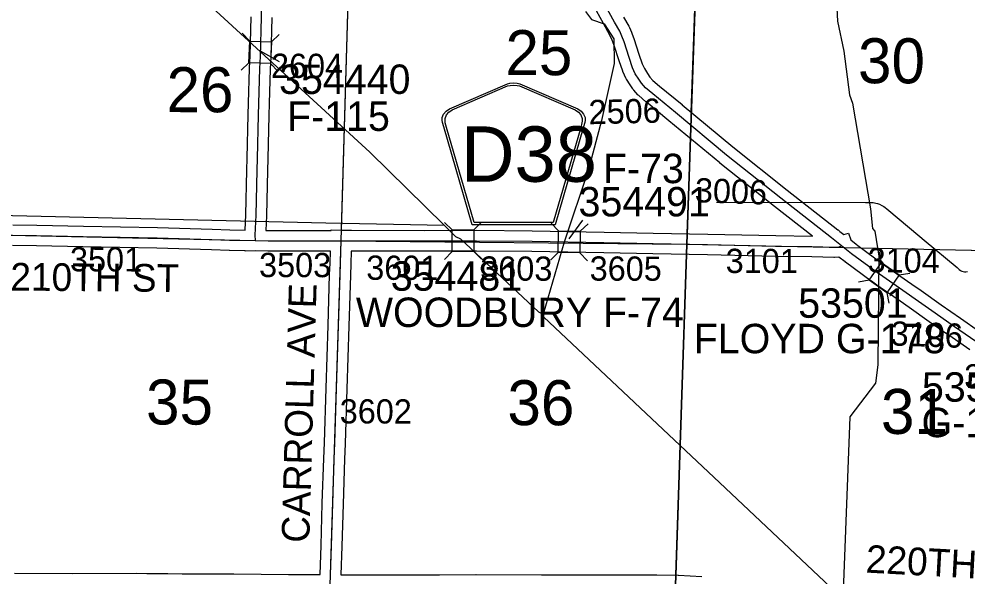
# Model space of a CAD drawing. Extents: x -157.2 to -99.3, y 12.2 to 46.2.
# Drawn here: x -142.682 to -139.945, y 29.059 to 30.668 of the extents above; entities that cross this region are included whole.
import ezdxf

# ---------------------------------------------------------------- set-up
doc = ezdxf.new("R2010")
doc.units = 0
for name, color, linetype in [('tdCoDirctArrow', 7, 'Continuous'), ('tdCoHydroRiver', 7, 'Continuous'), ('tdCoSecRdNmbr', 7, 'Continuous'), ('tdCoSecRdTxt', 7, 'Continuous'), ('tdCoSecRteBand', 7, 'Continuous'), ('tdCoSecRteCL', 7, 'Continuous'), ('tdCoSectLine', 7, 'Continuous'), ('tdCoSectLinePart', 7, 'Continuous'), ('tdCoSectNmbr', 7, 'Continuous'), ('tdCoShieldCoRteHrd', 7, 'Continuous'), ('tdCoStrucSec', 7, 'Continuous'), ('tdCoStrucSecCoName', 7, 'Continuous'), ('tdCoStrucSecFHWANum', 7, 'Continuous'), ('tdCoSurfAsphalt', 7, 'Continuous'), ('tdCoSurfConc', 7, 'Continuous'), ('tdCoSurfGravel', 7, 'Continuous'), ('tdCoTwpBndry', 7, 'Continuous'), ('tdCoTwpBndryShd', 7, 'Continuous')]:
    doc.layers.add(name, color=color, linetype=linetype)

msp = doc.modelspace()

# ---------------------------------------------------------------- linework, layer by layer
at = {"layer": 'tdCoDirctArrow'}
msp.add_lwpolyline([(-140.6683, 30.1389), (-140.2377, 30.1381), (-140.2211, 30.1382), (-140.2163, 30.1376), (-140.2125, 30.137), (-140.2084, 30.136), (-140.2038, 30.1348), (-140.1979, 30.1328), (-140.1911, 30.1296), (-140.1854, 30.1265), (-140.1811, 30.1238), (-140.176, 30.1198), (-140.0809, 30.0396), (-140.0689, 30.0294), (-139.9734, 29.9498), (-139.9678, 29.9445), (-139.9637, 29.9418), (-139.9602, 29.9401), (-139.9558, 29.9388), (-139.9523, 29.9381), (-139.9485, 29.9379), (-139.9437, 29.9382)], dxfattribs=at)
at = {"layer": 'tdCoHydroRiver'}
for points in [[(-143.9791, 31.4387), (-143.9687, 31.3705), (-143.9384, 31.3315), (-143.9102, 31.3227), (-142.7562, 31.2783), (-142.7316, 31.2601), (-141.6696, 30.2838), (-141.4548, 30.0727)], [(-140.5773, 31.4103), (-140.5504, 31.28), (-140.5402, 31.2513), (-140.4948, 31.1898), (-140.4815, 31.1594), (-140.4758, 31.0392), (-140.4531, 30.9058), (-140.4414, 30.877), (-140.3988, 30.8267), (-140.3802, 30.8135), (-140.3301, 30.7503), (-140.3217, 30.7185), (-140.3187, 30.6615), (-140.3009, 30.5757), (-140.2843, 30.4488), (-140.2756, 30.4248), (-140.2235, 30.1199), (-140.2174, 30.0629), (-140.2114, 30.0548), (-140.1994, 29.9834), (-140.2029, 29.6692), (-140.2093, 29.6157), (-140.2833, 29.5185), (-140.3022, 29.0153)], [(-144.2447, 31.3274), (-144.1506, 31.186), (-144.0908, 31.1183), (-143.3754, 30.2323), (-143.2616, 30.1594), (-143.1946, 30.1122), (-141.7965, 30.0789), (-141.4548, 30.0727)], [(-141.047, 30.6896), (-141.0288, 30.6669), (-140.9929, 30.6547), (-140.9643, 30.6111), (-140.9635, 30.54), (-141.0004, 30.3754), (-141.0382, 30.2329), (-141.1082, 30.0236), (-141.1687, 29.8155)], [(-141.4548, 30.0727), (-141.4218, 30.0402)], [(-141.4218, 30.0402), (-141.4078, 30.0335), (-141.1827, 29.8223), (-141.1687, 29.8155)], [(-141.1687, 29.8155), (-141.1674, 29.8076), (-140.6419, 29.3126)], [(-140.6419, 29.3126), (-140.3229, 29.0112), (-140.3073, 29.0044)]]:
    msp.add_lwpolyline(points, dxfattribs=at)
at = {"layer": 'tdCoSecRteBand'}
for points in [[(-140.3911, 30.0406), (-140.5009, 30.1266), (-140.501, 30.1266), (-140.5011, 30.1267), (-140.6584, 30.2517), (-140.6587, 30.2519), (-140.6589, 30.2522), (-140.8061, 30.3744), (-140.8717, 30.4284), (-140.872, 30.4286), (-140.8722, 30.4289), (-140.8927, 30.4467), (-140.8942, 30.4479), (-140.8955, 30.4494), (-140.9071, 30.4625), (-140.9086, 30.4641), (-140.9098, 30.466), (-140.9177, 30.4781), (-140.9177, 30.4782), (-140.9178, 30.4783), (-140.9279, 30.4941), (-140.9289, 30.4956), (-140.9297, 30.4973), (-140.9379, 30.5143), (-140.9387, 30.516), (-140.9392, 30.5178), (-140.9491, 30.5474), (-140.9492, 30.5476), (-140.9492, 30.5477), (-140.9634, 30.5921), (-140.9695, 30.6066), (-140.9696, 30.6068), (-140.9697, 30.607), (-140.9749, 30.6198), (-140.9887, 30.6445), (-140.9888, 30.6446), (-140.9888, 30.6446), (-141.0307, 30.7201)], [(-142.0295, 30.0584), (-142.0278, 30.102), (-142.0244, 30.2318), (-142.0244, 30.2318), (-142.0244, 30.2318), (-142.0234, 30.2662), (-142.0207, 30.3909), (-142.0207, 30.391), (-142.0207, 30.3911), (-142.0197, 30.4253), (-142.0172, 30.5256), (-142.0172, 30.5261), (-142.0172, 30.5266), (-142.0152, 30.5614), (-142.0121, 30.6747)], [(-141.9521, 30.673), (-141.9553, 30.5593), (-141.9553, 30.5589), (-141.9553, 30.5585), (-141.9573, 30.5237), (-141.9597, 30.4238), (-141.9597, 30.4237), (-141.9597, 30.4237), (-141.9607, 30.3895), (-141.9634, 30.2648), (-141.9634, 30.2647), (-141.9634, 30.2646), (-141.9644, 30.2301), (-141.9679, 30.1002), (-141.9679, 30.1), (-141.9679, 30.0998), (-141.9695, 30.0574), (-141.9693, 30.0574), (-141.9626, 30.0572), (-141.8621, 30.0575), (-141.8621, 30.0575), (-141.862, 30.0575), (-141.782, 30.0576), (-141.781, 30.0576), (-141.781, 30.0586), (-141.7515, 30.0577), (-141.722, 30.0577), (-141.722, 30.0577), (-141.5106, 30.057), (-141.3618, 30.0577), (-141.3616, 30.0577), (-141.3613, 30.0577), (-141.2006, 30.0562), (-141.2004, 30.0562), (-141.2003, 30.0562), (-140.9926, 30.0523), (-140.9926, 30.0523), (-140.9926, 30.0523), (-140.851, 30.0493), (-140.6935, 30.0464), (-140.6935, 30.0464), (-140.6934, 30.0464), (-140.4972, 30.0422), (-140.3922, 30.0406), (-140.3922, 30.0406), (-140.3921, 30.0406), (-140.3911, 30.0406)], [(-140.9364, 30.6738), (-140.9216, 30.6475), (-140.9207, 30.6459), (-140.92, 30.6441), (-140.9141, 30.6297), (-140.9076, 30.6141), (-140.907, 30.6129), (-140.9066, 30.6116), (-140.8921, 30.5662), (-140.8829, 30.5385), (-140.8764, 30.5249), (-140.8673, 30.5108), (-140.8607, 30.5006), (-140.8519, 30.4907), (-140.8332, 30.4745), (-140.7679, 30.4207), (-140.7679, 30.4207), (-140.7678, 30.4206), (-140.6208, 30.2985), (-140.4639, 30.1738), (-140.3175, 30.0592), (-140.3174, 30.0591), (-140.3173, 30.059), (-140.3118, 30.0547), (-140.3006, 30.0457), (-140.2868, 30.0498), (-140.2809, 30.0301), (-140.2649, 30.0173), (-140.26, 30.0135), (-140.1861, 29.9593), (-140.1707, 29.9486), (-140.1609, 29.9418), (-140.1039, 29.902), (-140.0776, 29.8836), (-140.0776, 29.8835), (-140.0775, 29.8835), (-140.0196, 29.8428), (-139.9637, 29.8037), (-139.9088, 29.7656)], [(-142.7005, 30.0738), (-142.6312, 30.0728), (-142.6311, 30.0728), (-142.631, 30.0728), (-142.4966, 30.0698), (-142.2826, 30.0656), (-142.2825, 30.0656), (-142.2824, 30.0656), (-142.1245, 30.0612), (-142.1244, 30.0612), (-142.1242, 30.0612), (-142.0732, 30.0592), (-142.0295, 30.0584)], [(-141.8128, 29.063), (-141.8128, 29.0635), (-141.8128, 29.0635), (-141.8128, 29.0636), (-141.8103, 29.147), (-141.8103, 29.147), (-141.8103, 29.147), (-141.8066, 29.2688), (-141.8066, 29.2689), (-141.8066, 29.2689), (-141.8022, 29.3984), (-141.8022, 29.3985), (-141.8022, 29.3985), (-141.8004, 29.4433), (-141.7958, 29.6012), (-141.7958, 29.6013), (-141.7958, 29.6013), (-141.7898, 29.7828), (-141.7854, 29.93), (-141.7854, 29.9302), (-141.7854, 29.9304), (-141.7839, 29.9627), (-141.7829, 29.9976), (-141.8619, 29.9975), (-141.9628, 29.9972), (-141.9631, 29.9972), (-141.9634, 29.9972), (-141.9998, 29.9979), (-142.0293, 29.9974), (-142.0293, 29.9984), (-142.0746, 29.9992), (-142.0749, 29.9992), (-142.0752, 29.9992), (-142.1264, 30.0012), (-142.2839, 30.0056), (-142.4978, 30.0098), (-142.4979, 30.0098), (-142.4979, 30.0098), (-142.6322, 30.0128), (-142.7013, 30.0138)], [(-139.937, 29.7121), (-139.9979, 29.7544), (-139.998, 29.7544), (-139.998, 29.7545), (-140.054, 29.7937), (-140.054, 29.7937), (-140.0541, 29.7937), (-140.112, 29.8344), (-140.1383, 29.8528), (-140.1953, 29.8926), (-140.2051, 29.8994), (-140.2207, 29.9103), (-140.221, 29.9105), (-140.2213, 29.9107), (-140.296, 29.9655), (-140.2964, 29.9658), (-140.2969, 29.9662), (-140.3147, 29.9803), (-140.3273, 29.9795), (-140.3286, 29.9794), (-140.3299, 29.9794), (-140.3932, 29.9806), (-140.4982, 29.9822), (-140.4983, 29.9822), (-140.4984, 29.9822), (-140.6947, 29.9864), (-140.8522, 29.9893), (-140.8522, 29.9893), (-140.8523, 29.9893), (-140.9938, 29.9923), (-141.2013, 29.9962), (-141.3617, 29.9977), (-141.5104, 29.997), (-141.5106, 29.997), (-141.5107, 29.997), (-141.7228, 29.9977), (-141.7239, 29.9607), (-141.724, 29.9605), (-141.724, 29.9603), (-141.7254, 29.9279), (-141.7299, 29.7809), (-141.7299, 29.7809), (-141.7299, 29.7809), (-141.7358, 29.5994), (-141.7405, 29.4414), (-141.7405, 29.4412), (-141.7405, 29.4411), (-141.7422, 29.3963), (-141.7466, 29.2669), (-141.7503, 29.1452), (-141.7528, 29.0626), (-141.7274, 29.0625), (-141.5837, 29.0622), (-141.4677, 29.0622), (-141.3628, 29.0635), (-141.3626, 29.0635), (-141.3623, 29.0635), (-141.174, 29.0625), (-141.0592, 29.0625), (-141.0591, 29.0625), (-141.0591, 29.0625), (-140.9654, 29.0622), (-140.8404, 29.062), (-140.8403, 29.062), (-140.8402, 29.062), (-140.7793, 29.0615), (-140.7785, 29.0615), (-140.7777, 29.0614), (-140.7111, 29.0575)], [(-142.695, 29.0674), (-142.5286, 29.0664), (-142.343, 29.0667), (-142.3429, 29.0667), (-142.3427, 29.0667), (-142.3129, 29.0664), (-142.2831, 29.0661), (-142.2534, 29.0664), (-142.2534, 29.0658), (-142.2529, 29.0658), (-142.2116, 29.0654), (-142.0618, 29.0649), (-142.0617, 29.0649), (-142.0616, 29.0649), (-141.9043, 29.0635), (-141.8128, 29.063)]]:
    msp.add_lwpolyline(points, dxfattribs=at)
at = {"layer": 'tdCoSecRteCL'}
for points in [[(-141.9998, 30.0279), (-142.0001, 30.0438), (-141.9978, 30.101), (-141.9944, 30.231), (-141.9934, 30.2655), (-141.9907, 30.3903), (-141.9897, 30.4245), (-141.9872, 30.5249), (-141.9853, 30.5602), (-141.9821, 30.6739), (-141.9808, 30.7185), (-141.9776, 30.8551), (-141.9734, 31.0011), (-141.9687, 31.153), (-141.9633, 31.3054), (-141.9581, 31.4645), (-141.9537, 31.5736), (-141.9525, 31.6143), (-141.9515, 31.6257), (-141.9492, 31.6294), (-141.9468, 31.632)], [(-140.307, 30.0125), (-140.3359, 30.0355), (-140.4824, 30.1502), (-140.6398, 30.2752), (-140.787, 30.3976), (-140.8526, 30.4516), (-140.8731, 30.4693), (-140.8846, 30.4824), (-140.8925, 30.4945), (-140.9027, 30.5102), (-140.9108, 30.5273), (-140.9207, 30.5569), (-140.9352, 30.6025), (-140.9419, 30.6183), (-140.9478, 30.6328), (-140.9626, 30.6592), (-141.0045, 30.7347)], [(-143.2519, 30.0444), (-143.2092, 30.0442), (-143.0696, 30.0442), (-142.9619, 30.044), (-142.824, 30.045), (-142.7009, 30.0438), (-142.6317, 30.0428), (-142.4972, 30.0398), (-142.2832, 30.0356), (-142.1254, 30.0312), (-142.0741, 30.0292), (-141.9998, 30.0279)], [(-141.9998, 30.0279), (-141.9629, 30.0272), (-141.862, 30.0275), (-141.7519, 30.0277)], [(-141.7835, 29.0328), (-141.7828, 29.0627), (-141.7803, 29.1461), (-141.7766, 29.2679), (-141.7722, 29.3974), (-141.7705, 29.4423), (-141.7658, 29.6003), (-141.7598, 29.7818), (-141.7554, 29.9291), (-141.7539, 29.9616), (-141.7519, 30.0277)], [(-141.7519, 30.0277), (-141.7266, 30.0277), (-141.5106, 30.027), (-141.3616, 30.0277), (-141.2008, 30.0262), (-140.9932, 30.0223), (-140.8516, 30.0193), (-140.6941, 30.0164), (-140.4978, 30.0122), (-140.3927, 30.0106), (-140.3293, 30.0094), (-140.3142, 30.0104), (-140.307, 30.0125)], [(-139.9017, 29.7238), (-139.9197, 29.7366), (-139.9808, 29.7791), (-140.0368, 29.8183), (-140.0948, 29.859), (-140.1211, 29.8774), (-140.1781, 29.9172), (-140.1879, 29.924), (-140.2035, 29.9349), (-140.2782, 29.9897), (-140.307, 30.0125)]]:
    msp.add_lwpolyline(points, dxfattribs=at)
at = {"layer": 'tdCoSectLine'}
for points in [[(-141.7523, 30.0277), (-141.7222, 31.0478)], [(-140.7542, 30.0172), (-140.7194, 31.0261)], [(-142.7534, 30.0443), (-142.0002, 30.0279), (-141.7523, 30.0277)], [(-141.7839, 29.0328), (-141.7523, 30.0277)], [(-141.7523, 30.0277), (-140.7542, 30.0172)], [(-140.7866, 29.0316), (-140.7542, 30.0172)], [(-140.7542, 30.0172), (-139.7503, 29.9964)]]:
    msp.add_lwpolyline(points, dxfattribs=at)
at = {"layer": 'tdCoSectLinePart'}
for points in [[(-141.7514, 30.0574), (-141.7222, 31.0478)], [(-140.741, 30.3982), (-140.7194, 31.0261)], [(-140.7531, 30.0476), (-140.7436, 30.3225)], [(-140.2513, 30.0068), (-139.7503, 29.9964)], [(-140.7856, 29.0615), (-140.7551, 29.9873)]]:
    msp.add_lwpolyline(points, dxfattribs=at)
at = {"layer": 'tdCoShieldCoRteHrd'}
for points in [[(-141.3739, 30.0736), (-141.4559, 30.3565), (-141.4597, 30.3696), (-141.4605, 30.3755), (-141.4605, 30.3834), (-141.4562, 30.3937), (-141.449, 30.4022), (-141.4394, 30.4088), (-141.2721, 30.4812), (-141.2646, 30.4828), (-141.2542, 30.4837), (-141.2437, 30.4828), (-141.2362, 30.4812), (-141.069, 30.4088), (-141.0594, 30.4022), (-141.0521, 30.3937), (-141.0479, 30.3834), (-141.0479, 30.3755), (-141.0486, 30.3696), (-141.0525, 30.3565), (-141.1344, 30.0736)], [(-141.3681, 30.0799), (-141.4478, 30.3552), (-141.4515, 30.3678), (-141.4522, 30.3735), (-141.4522, 30.381), (-141.4481, 30.3909), (-141.4412, 30.399), (-141.432, 30.4054), (-141.2714, 30.4749), (-141.2642, 30.4765), (-141.2542, 30.4773), (-141.2442, 30.4765), (-141.2369, 30.4749), (-141.0764, 30.4054), (-141.0672, 30.399), (-141.0602, 30.3909), (-141.0561, 30.381), (-141.0561, 30.3735), (-141.0568, 30.3678), (-141.0605, 30.3552), (-141.1403, 30.0799)]]:
    msp.add_lwpolyline(points, close=True, dxfattribs=at)
at = {"layer": 'tdCoStrucSec'}
for p, q in [((-142.0163, 30.6045), (-142.0377, 30.6273)), ((-141.9537, 30.6024), (-141.9309, 30.6238)), ((-142.0184, 30.5419), (-142.0412, 30.5205)), ((-141.9558, 30.5398), (-141.9344, 30.517)), ((-141.4317, 30.0587), (-141.4539, 30.0807)), ((-141.3691, 30.059), (-141.347, 30.0812)), ((-141.1242, 30.0561), (-141.1459, 30.0786)), ((-141.0616, 30.0549), (-141.039, 30.0766)), ((-141.4313, 29.9961), (-141.4534, 29.9738)), ((-141.3687, 29.9964), (-141.3465, 29.9744)), ((-141.1254, 29.9935), (-141.1479, 29.9718)), ((-141.0628, 29.9923), (-141.0411, 29.9698)), ((-140.1918, 29.9646), (-140.1973, 29.9955)), ((-140.1405, 29.9288), (-140.1097, 29.9343)), ((-140.2277, 29.9133), (-140.2585, 29.9079)), ((-140.1763, 29.8775), (-140.1709, 29.8467))]:
    msp.add_line(p, q, dxfattribs=at)
for points in [[(-142.0184, 30.5419), (-142.0163, 30.6045), (-141.9537, 30.6024), (-141.9558, 30.5398)], [(-141.4317, 30.0587), (-141.3691, 30.059), (-141.3687, 29.9964), (-141.4313, 29.9961)], [(-141.1242, 30.0561), (-141.0616, 30.0549), (-141.0628, 29.9923), (-141.1254, 29.9935)], [(-140.1918, 29.9646), (-140.1405, 29.9288), (-140.1763, 29.8775), (-140.2277, 29.9133)]]:
    msp.add_lwpolyline(points, close=True, dxfattribs=at)
at = {"layer": 'tdCoStrucSecFHWANum'}
for p, q in [((-141.9306, 30.5449), (-141.9851, 30.5754)), ((-141.0554, 30.0873), (-141.0946, 30.0328))]:
    msp.add_line(p, q, dxfattribs=at)
at = {"layer": 'tdCoSurfAsphalt'}
for points in [[(-140.307, 30.0125), (-140.3359, 30.0355), (-140.4824, 30.1502), (-140.6398, 30.2752), (-140.787, 30.3976), (-140.8526, 30.4516), (-140.8731, 30.4693), (-140.8846, 30.4824), (-140.8925, 30.4945), (-140.9027, 30.5102), (-140.9108, 30.5273), (-140.9207, 30.5569), (-140.9352, 30.6025), (-140.9419, 30.6183), (-140.9478, 30.6328), (-140.9626, 30.6592), (-141.0045, 30.7347), (-141.0208, 30.7645), (-141.0326, 30.7862), (-141.0417, 30.801), (-141.0494, 30.8121), (-141.0605, 30.8252), (-141.0937, 30.8637)], [(-140.1211, 29.8774), (-140.1781, 29.9172), (-140.1879, 29.924), (-140.2035, 29.9349), (-140.2782, 29.9897), (-140.307, 30.0125)]]:
    msp.add_lwpolyline(points, dxfattribs=at)
at = {"layer": 'tdCoSurfConc'}
for points in [[(-142.7009, 30.0438), (-142.6317, 30.0428), (-142.4972, 30.0398), (-142.2832, 30.0356), (-142.1254, 30.0312), (-142.0741, 30.0292), (-141.9998, 30.0279), (-141.9629, 30.0272), (-141.862, 30.0275), (-141.7519, 30.0277), (-141.7266, 30.0277), (-141.5106, 30.027), (-141.3616, 30.0277), (-141.2008, 30.0262), (-140.9932, 30.0223), (-140.8516, 30.0193), (-140.6941, 30.0164), (-140.4978, 30.0122), (-140.3927, 30.0106), (-140.3293, 30.0094), (-140.3142, 30.0104), (-140.307, 30.0125)], [(-139.6778, 29.4966), (-139.6856, 29.5093), (-139.7064, 29.5423), (-139.7189, 29.5633), (-139.7273, 29.5756), (-139.7374, 29.5892), (-139.7475, 29.6013), (-139.7589, 29.6143), (-139.7725, 29.6281), (-139.7865, 29.6395), (-139.7998, 29.6508), (-139.8178, 29.6646), (-139.8381, 29.6789), (-139.862, 29.6957), (-139.8644, 29.6974), (-139.8824, 29.71), (-139.9017, 29.7238), (-139.9197, 29.7366), (-139.9808, 29.7791), (-140.0368, 29.8183), (-140.0948, 29.859), (-140.1211, 29.8774)]]:
    msp.add_lwpolyline(points, dxfattribs=at)
at = {"layer": 'tdCoSurfGravel'}
for points in [[(-141.9998, 30.0279), (-142.0001, 30.0438), (-141.9978, 30.101), (-141.9944, 30.231), (-141.9934, 30.2655), (-141.9907, 30.3903), (-141.9897, 30.4245), (-141.9872, 30.5249), (-141.9853, 30.5602), (-141.9821, 30.6739), (-141.9808, 30.7185), (-141.9776, 30.8551), (-141.9734, 31.0011), (-141.9687, 31.153), (-141.9633, 31.3054), (-141.9581, 31.4645), (-141.9537, 31.5736), (-141.9525, 31.6143), (-141.9515, 31.6257), (-141.9492, 31.6294), (-141.9468, 31.632)], [(-141.7835, 29.0328), (-141.7828, 29.0627), (-141.7803, 29.1461), (-141.7766, 29.2679), (-141.7722, 29.3974), (-141.7705, 29.4423), (-141.7658, 29.6003), (-141.7598, 29.7818), (-141.7554, 29.9291), (-141.7539, 29.9616), (-141.7519, 30.0277)]]:
    msp.add_lwpolyline(points, dxfattribs=at)
at = {"layer": 'tdCoTwpBndry'}
for points in [[(-140.741, 30.398), (-140.7194, 31.0261), (-140.6906, 31.7572)], [(-140.7531, 30.0472), (-140.7436, 30.3222)], [(-140.7856, 29.0615), (-140.7551, 29.9872)]]:
    msp.add_lwpolyline(points, dxfattribs=at)
at = {"layer": 'tdCoTwpBndryShd'}
msp.add_lwpolyline([(-140.5574, 35.0411), (-140.6069, 34.0205), (-140.6476, 33.0243), (-140.68, 32.0266), (-140.7194, 31.0261), (-140.7542, 30.0172), (-140.7866, 29.0316), (-140.7992, 28.0152), (-140.8137, 27.0113), (-140.8321, 26.0183), (-140.8465, 25.0216), (-140.872, 24.0239), (-140.8917, 23.0263), (-140.9324, 22.0454), (-140.9642, 21.0502), (-140.9973, 20.0552), (-141.0197, 19.061), (-141.0567, 18.0706), (-141.0904, 17.0763)], dxfattribs=at)

# ---------------------------------------------------------------- texts
at = {"layer": 'tdCoSecRdNmbr'}
for s, rotation, p in [('2604', 359.8917, (-141.9549, 30.4981)), ('2506', 1.3356, (-141.0369, 30.364)), ('3006', 358.0136, (-140.7317, 30.139)), ('3501', 359.8912, (-142.5352, 29.939)), ('3101', 359.8931, (-140.6418, 29.9344)), ('3104', 359.3069, (-140.2323, 29.9368)), ('3503', 359.8917, (-141.9892, 29.9226)), ('3601', 359.8921, (-141.6797, 29.9147)), ('3603', 359.8921, (-141.3506, 29.9123)), ('3605', 359.8921, (-141.0346, 29.9123)), ('3106', 358.0005, (-140.1664, 29.7251)), ('3110', 359.7075, (-139.9532, 29.6008)), ('3602', 359.8918, (-141.7563, 29.4997))]:
    msp.add_text(s, height=0.07, rotation=rotation, dxfattribs=at).set_placement(p)
at = {"layer": 'tdCoSecRdTxt'}
for s, rotation, p in [('210TH ST', 359.4957, (-142.7076, 29.8837)), ('CARROLL AVE', 88.3645, (-141.8443, 29.1541)), ('220TH ST', 356.9221, (-140.2388, 29.0689))]:
    msp.add_text(s, height=0.08, rotation=rotation, dxfattribs=at).set_placement(p)
at = {"layer": 'tdCoSectNmbr'}
for s, rotation, p in [('25', 359.8922, (-141.2779, 30.5061)), ('30', 359.8933, (-140.2598, 30.4827)), ('26', 359.8913, (-142.2565, 30.3991)), ('35', 359.8914, (-142.3156, 29.4967)), ('36', 359.8921, (-141.2721, 29.4948)), ('31', 359.8933, (-140.1936, 29.4694))]:
    msp.add_text(s, height=0.13, rotation=rotation, dxfattribs=at).set_placement(p)
at = {"layer": 'tdCoShieldCoRteHrd'}
msp.add_text('D38', height=0.16, dxfattribs=at).set_placement((-141.4061, 30.1979))
at = {"layer": 'tdCoStrucSecCoName'}
for s, p in [('F-115', (-141.9084, 30.3449)), ('F-73', (-140.9962, 30.1939)), ('WOODBURY F-74', (-141.7097, 29.7784)), ('FLOYD G-178', (-140.7341, 29.7025)), ('G-179', (-140.0763, 29.46))]:
    msp.add_text(s, height=0.085, dxfattribs=at).set_placement(p)
at = {"layer": 'tdCoStrucSecFHWANum'}
for s, p in [('354440', (-141.9313, 30.4517)), ('354491', (-141.0667, 30.0978)), ('354481', (-141.6088, 29.8831)), ('53501', (-140.4324, 29.805)), ('53510', (-140.0751, 29.5625))]:
    msp.add_text(s, height=0.085, dxfattribs=at).set_placement(p)

doc.saveas('drawing.dxf')
